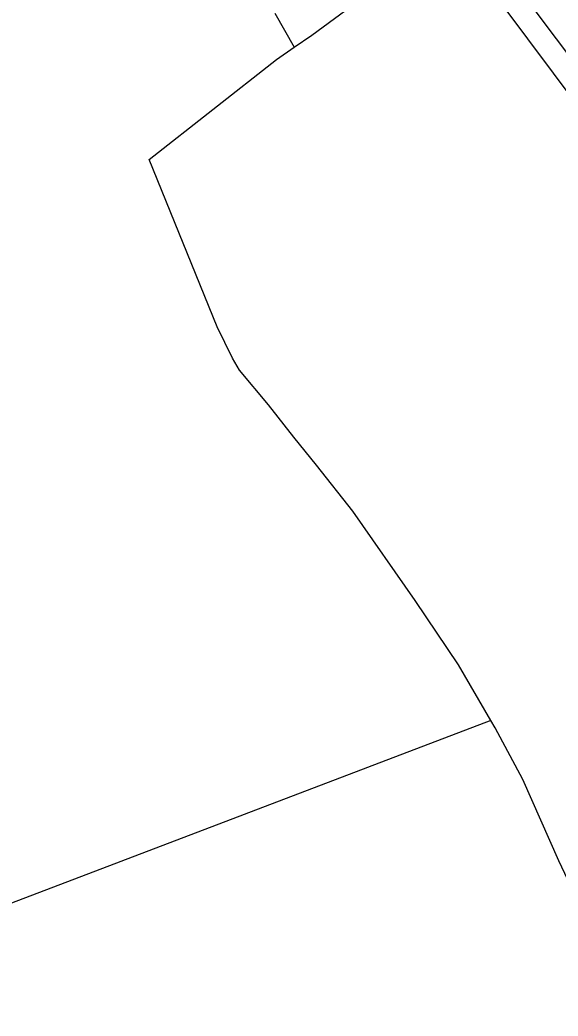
# Model space of a CAD drawing. Extents: x 134297 to 137000, y 403500 to 406000.
# Drawn here: x 135992.6 to 136108.9, y 404106.3 to 404321.6 of the extents above; entities that cross this region are included whole.
import ezdxf

# ---------------------------------------------------------------- set-up
doc = ezdxf.new("R2010")
doc.units = 0
for name, color, linetype in [('gg-afsc-draadraster', 7, 'Continuous'), ('gg-afsc-lijn draadraster', 7, 'Continuous'), ('gg-knt-bronhoudergrens', 7, 'Continuous'), ('gt-grn-vlakafsluiter', 7, 'Continuous')]:
    doc.layers.add(name, color=color, linetype=linetype)

msp = doc.modelspace()

# ---------------------------------------------------------------- linework, layer by layer
at = {"layer": 'gg-afsc-draadraster'}
for points in [[(136130.86, 404369.52), (136091.04, 404340.78), (136143.53, 404270.85), (136213.44, 404177.65), (136238.01, 404145.41)], [(136051.87, 404315.69), (136055.66, 404318.32), (136068.97, 404328.13), (136082.22, 404337.43), (136085.64, 404339.82)], [(136094.35, 404170.18), (136087.34, 404182.24), (136078.01, 404196.16), (136064.52, 404215.43), (136056.68, 404225.41), (136051.77, 404231.45), (136046.34, 404238.43), (136040.06, 404245.93), (136038.51, 404248.51), (136035.24, 404255.25), (136020.51, 404291.46), (136048.07, 404313.06), (136051.87, 404315.69)], [(136133.77, 404067.41), (136130.59, 404080.46), (136126.54, 404092.66), (136121.05, 404112.69), (136116.2, 404124.71), (136109.06, 404139.89), (136101.25, 404157.44), (136095.27, 404168.6), (136094.35, 404170.18)]]:
    msp.add_lwpolyline(points, dxfattribs=at)
at = {"layer": 'gg-afsc-lijn draadraster'}
for points in [[(136130.86, 404369.52), (136091.04, 404340.78), (136143.53, 404270.85), (136213.44, 404177.65), (136238.01, 404145.41)], [(136051.87, 404315.69), (136055.66, 404318.32), (136068.97, 404328.13), (136082.22, 404337.43), (136085.64, 404339.82)], [(136094.35, 404170.18), (136087.34, 404182.24), (136078.01, 404196.16), (136064.52, 404215.43), (136056.68, 404225.41), (136051.77, 404231.45), (136046.34, 404238.43), (136040.06, 404245.93), (136038.51, 404248.51), (136035.24, 404255.25), (136020.51, 404291.46), (136048.07, 404313.06), (136051.87, 404315.69)], [(136133.77, 404067.41), (136130.59, 404080.46), (136126.54, 404092.66), (136121.05, 404112.69), (136116.2, 404124.71), (136109.06, 404139.89), (136101.25, 404157.44), (136095.27, 404168.6), (136094.35, 404170.18)]]:
    msp.add_lwpolyline(points, dxfattribs=at)
at = {"layer": 'gg-knt-bronhoudergrens'}
msp.add_line((136047.66, 404323.02), (136051.87, 404315.69), dxfattribs=at)
msp.add_lwpolyline([(136085.64, 404339.82), (136129.95, 404280.38), (136183.43, 404209.2), (136230.26, 404148.26), (136229.33, 404147.48)], dxfattribs=at)
at = {"layer": 'gt-grn-vlakafsluiter'}
msp.add_line((136094.35, 404170.18), (135937.23, 404110.38), dxfattribs=at)

doc.saveas('drawing.dxf')
